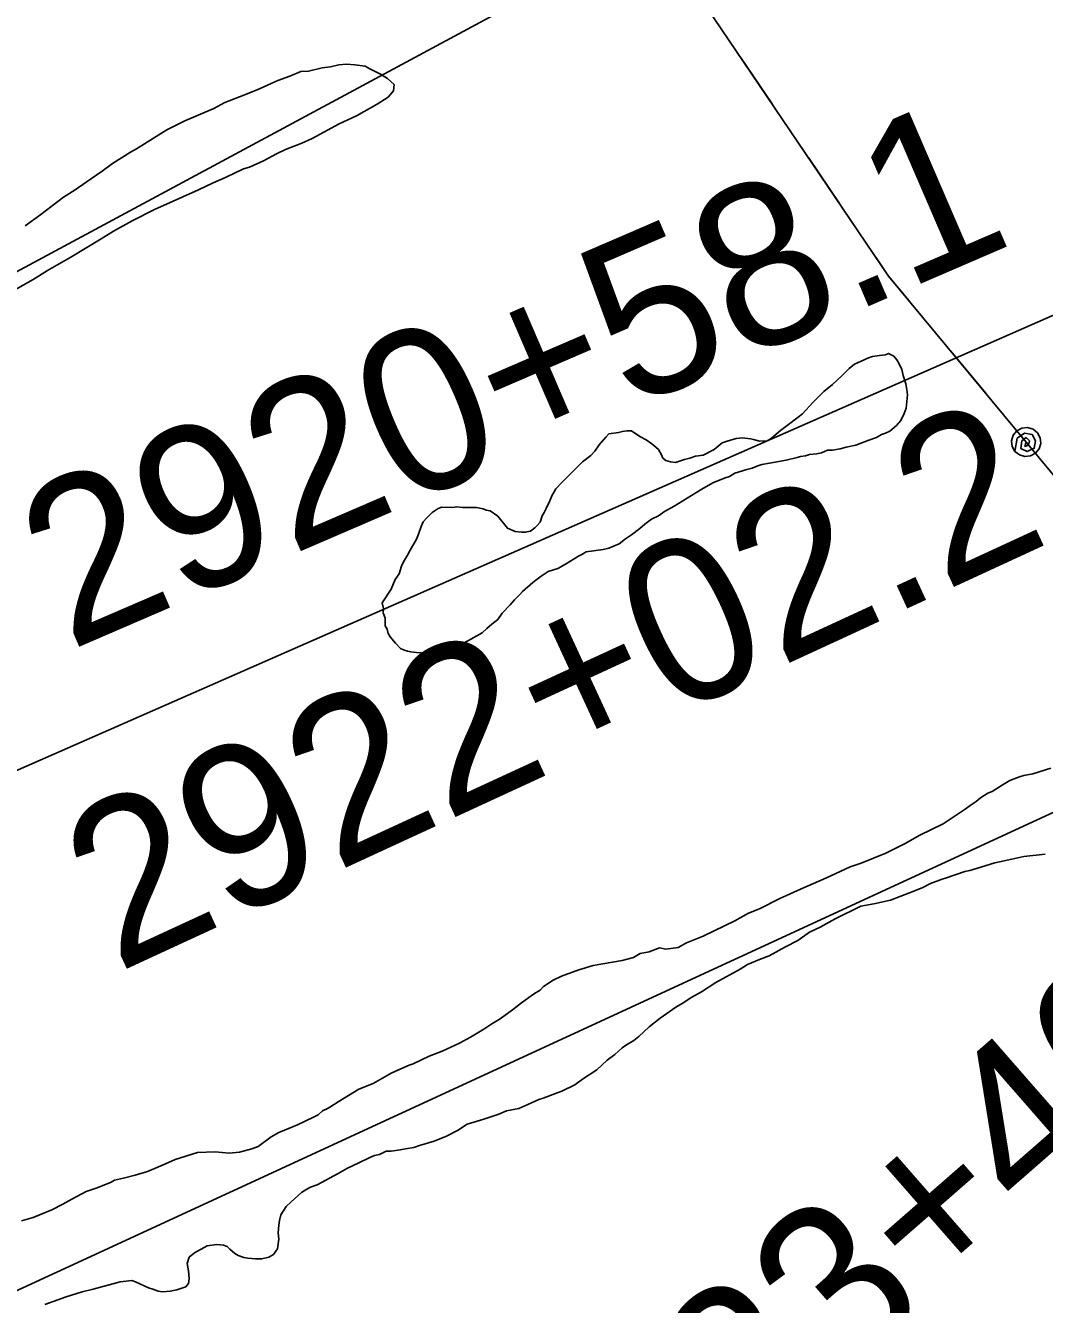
# Model space of a CAD drawing. Extents: x 3279314 to 3317160, y 734079 to 759431.
# Drawn here: x 3284343 to 3284971, y 752273 to 753061 of the extents above; entities that cross this region are included whole.
import ezdxf

# ---------------------------------------------------------------- set-up
doc = ezdxf.new("R2010")
doc.units = 0
for name, color, linetype in [('V-SITE-VEGE', 7, 'Continuous'), ('V-SURV-IDEN', 7, 'Continuous'), ('V-TOPO-SHOR', 7, 'Continuous'), ('V-UTIL-LINE', 7, 'Continuous')]:
    doc.layers.add(name, color=color, linetype=linetype)

msp = doc.modelspace()

# ---------------------------------------------------------------- linework, layer by layer
at = {"layer": 'V-SITE-VEGE'}
for p, q in [((3284517.95, 753033.39), (3284526.29, 753035.31)), ((3284526.29, 753035.31), (3284531.45, 753036.07)), ((3284531.45, 753036.07), (3284536.6, 753037.22)), ((3284536.6, 753037.22), (3284541.36, 753037.59)), ((3284541.36, 753037.59), (3284546.51, 753037.16)), ((3284546.51, 753037.16), (3284552.84, 753036.32)), ((3284552.84, 753036.32), (3284555.61, 753034.72)), ((3284555.61, 753034.72), (3284562.32, 753031.5)), ((3284492.13, 753024.45), (3284495.31, 753026.02)), ((3284495.31, 753026.02), (3284498.89, 753027.58)), ((3284498.89, 753027.58), (3284506.44, 753030.3)), ((3284506.44, 753030.3), (3284513.2, 753033.03)), ((3284513.2, 753033.03), (3284517.95, 753033.39)), ((3284562.32, 753031.5), (3284566.66, 753028.7)), ((3284566.66, 753028.7), (3284570.6, 753025.1)), ((3284475.44, 753017.44), (3284486.17, 753021.72)), ((3284486.17, 753021.72), (3284492.13, 753024.45)), ((3284570.18, 753021.14), (3284566.98, 753017.2)), ((3284570.6, 753025.1), (3284570.18, 753021.14)), ((3284441.65, 753002.61), (3284459.54, 753010.41)), ((3284459.54, 753010.41), (3284466.3, 753013.93)), ((3284466.3, 753013.93), (3284475.44, 753017.44)), ((3284560.21, 753012.89), (3284547.48, 753005.84)), ((3284566.98, 753017.2), (3284560.21, 753012.89)), ((3284430.52, 752997.14), (3284441.65, 753002.61)), ((3284547.48, 753005.84), (3284536.75, 753000.77)), ((3284411.81, 752985.38), (3284430.52, 752997.14)), ((3284536.75, 753000.77), (3284520.04, 752991.77)), ((3284513.68, 752989.04), (3284503.75, 752985.14)), ((3284520.04, 752991.77), (3284513.68, 752989.04)), ((3284397.08, 752976.37), (3284408.23, 752983.42)), ((3284408.23, 752983.42), (3284411.81, 752985.38)), ((3284498.18, 752982.4), (3284490.23, 752978.1)), ((3284503.75, 752985.14), (3284498.18, 752982.4)), ((3284380.76, 752964.99), (3284390.71, 752971.65)), ((3284390.71, 752971.65), (3284397.08, 752976.37)), ((3284477.91, 752973.04), (3284467.17, 752967.96)), ((3284481.48, 752974.2), (3284477.91, 752973.04)), ((3284490.23, 752978.1), (3284481.48, 752974.2)), ((3284373.99, 752960.28), (3284380.76, 752964.99)), ((3284459.22, 752964.44), (3284450.08, 752960.15)), ((3284467.17, 752967.96), (3284459.22, 752964.44)), ((3284352.88, 752944.97), (3284366.82, 752955.57)), ((3284366.82, 752955.57), (3284373.99, 752960.28)), ((3284450.08, 752960.15), (3284423.04, 752948.05)), ((3284423.04, 752948.05), (3284409.13, 752941.01)), ((3284343.32, 752937.9), (3284352.88, 752944.97)), ((3284409.13, 752941.01), (3284397.59, 752934.75)), ((3284397.59, 752934.75), (3284390.03, 752930.05)), ((3284390.03, 752930.05), (3284371.32, 752918.69)), ((3284371.32, 752918.69), (3284357, 752910.46)), ((3284357, 752910.46), (3284348.24, 752904.97)), ((3284348.24, 752904.97), (3284335.91, 752897.92)), ((3284958.8, 752599.18), (3284964.36, 752600.33)), ((3284964.36, 752600.33), (3284975.48, 752603.82)), ((3284939.32, 752589.41), (3284946.08, 752593.72)), ((3284946.08, 752593.72), (3284950.07, 752596.07)), ((3284950.07, 752596.07), (3284952.85, 752597.24)), ((3284952.85, 752597.24), (3284956.03, 752598.41)), ((3284956.03, 752598.41), (3284958.8, 752599.18)), ((3284929.37, 752583.13), (3284932.16, 752585.49)), ((3284932.16, 752585.49), (3284936.54, 752588.24)), ((3284936.54, 752588.24), (3284939.32, 752589.41)), ((3284909.06, 752569.41), (3284922.6, 752578.43)), ((3284922.6, 752578.43), (3284925.79, 752580.78)), ((3284925.79, 752580.78), (3284929.37, 752583.13)), ((3284894.75, 752562.37), (3284909.06, 752569.41)), ((3284885.6, 752557.28), (3284894.75, 752562.37)), ((3284873.67, 752551.42), (3284885.6, 752557.28)), ((3284851.81, 752542.85), (3284858.57, 752545.18)), ((3284858.57, 752545.18), (3284873.67, 752551.42)), ((3284941, 752545.41), (3284935.04, 752543.47)), ((3284951.31, 752547.71), (3284941, 752545.41)), ((3284958.86, 752549.25), (3284951.31, 752547.71)), ((3284971.95, 752550.74), (3284958.86, 752549.25)), ((3284837.1, 752536.22), (3284851.81, 752542.85)), ((3284922.33, 752539.99), (3284911.21, 752536.1)), ((3284925.51, 752540.76), (3284922.33, 752539.99)), ((3284935.04, 752543.47), (3284925.51, 752540.76)), ((3284808.48, 752523.34), (3284821.2, 752529.19)), ((3284821.2, 752529.19), (3284837.1, 752536.22)), ((3284896.51, 752530.26), (3284890.94, 752527.92)), ((3284901.28, 752532.6), (3284896.51, 752530.26)), ((3284908.43, 752535.33), (3284901.28, 752532.6)), ((3284911.21, 752536.1), (3284908.43, 752535.33)), ((3284795.76, 752517.08), (3284808.48, 752523.34)), ((3284876.64, 752522.47), (3284866.32, 752520.16)), ((3284882.99, 752524.8), (3284876.64, 752522.47)), ((3284890.94, 752527.92), (3284882.99, 752524.8)), ((3284780.65, 752509.66), (3284789, 752514.36)), ((3284789, 752514.36), (3284795.76, 752517.08)), ((3284858.38, 752518.63), (3284842.48, 752510.82)), ((3284866.32, 752520.16), (3284858.38, 752518.63)), ((3284767.92, 752503.41), (3284780.65, 752509.66)), ((3284833.33, 752505.73), (3284826.57, 752502.6)), ((3284842.48, 752510.82), (3284833.33, 752505.73)), ((3284750.83, 752495.99), (3284761.17, 752500.28)), ((3284761.17, 752500.28), (3284767.92, 752503.41)), ((3284826.57, 752502.6), (3284819.4, 752497.5)), ((3284722.25, 752489.45), (3284727.81, 752490.6)), ((3284727.81, 752490.6), (3284734.16, 752492.94)), ((3284734.16, 752492.94), (3284738.12, 752492.12)), ((3284738.12, 752492.12), (3284745.66, 752493.26)), ((3284745.66, 752493.26), (3284750.83, 752495.99)), ((3284811.84, 752493.59), (3284801.9, 752488.11)), ((3284819.4, 752497.5), (3284811.84, 752493.59)), ((3284684.54, 752479.41), (3284693.27, 752482.12)), ((3284693.27, 752482.12), (3284711.13, 752485.17)), ((3284711.13, 752485.17), (3284718.27, 752487.1)), ((3284718.27, 752487.1), (3284722.25, 752489.45)), ((3284788.39, 752482.66), (3284784.01, 752479.91)), ((3284795.94, 752485.78), (3284788.39, 752482.66)), ((3284801.9, 752488.11), (3284795.94, 752485.78)), ((3284668.64, 752473.18), (3284673.81, 752475.52)), ((3284673.81, 752475.52), (3284684.54, 752479.41)), ((3284784.01, 752479.91), (3284768.89, 752471.69)), ((3284657.09, 752464.93), (3284660.67, 752466.89)), ((3284660.67, 752466.89), (3284662.67, 752469.26)), ((3284662.67, 752469.26), (3284668.64, 752473.18)), ((3284768.89, 752471.69), (3284760.13, 752465.81)), ((3284643.55, 752454.73), (3284649.12, 752459.05)), ((3284649.12, 752459.05), (3284655.1, 752463.36)), ((3284655.1, 752463.36), (3284657.09, 752464.93)), ((3284748.2, 752458.76), (3284744.22, 752456.41)), ((3284754.17, 752462.68), (3284748.2, 752458.76)), ((3284760.13, 752465.81), (3284754.17, 752462.68)), ((3284635.98, 752449.23), (3284643.55, 752454.73)), ((3284744.22, 752456.41), (3284734.66, 752449.74)), ((3284617.67, 752437.87), (3284626.03, 752442.96)), ((3284626.03, 752442.96), (3284630.81, 752446.1)), ((3284630.81, 752446.1), (3284635.98, 752449.23)), ((3284727.89, 752444.24), (3284721.5, 752438.33)), ((3284734.66, 752449.74), (3284727.89, 752444.24)), ((3284610.91, 752434.34), (3284617.67, 752437.87)), ((3284718.32, 752435.98), (3284713.94, 752433.23)), ((3284721.5, 752438.33), (3284718.32, 752435.98)), ((3284592.23, 752426.15), (3284600.17, 752429.27)), ((3284600.17, 752429.27), (3284610.91, 752434.34)), ((3284706.76, 752427.34), (3284701.98, 752423.81)), ((3284711.15, 752431.28), (3284706.76, 752427.34)), ((3284713.94, 752433.23), (3284711.15, 752431.28)), ((3284569.17, 752416.01), (3284579.91, 752420.69)), ((3284579.91, 752420.69), (3284582.29, 752421.46)), ((3284582.29, 752421.46), (3284592.23, 752426.15)), ((3284701.98, 752423.81), (3284695.6, 752417.91)), ((3284557.64, 752409.35), (3284569.17, 752416.01)), ((3284686.85, 752412.02), (3284682.06, 752408.49)), ((3284695.6, 752417.91), (3284686.85, 752412.02)), ((3284536.16, 752398), (3284548.89, 752405.84)), ((3284548.89, 752405.84), (3284557.64, 752409.35)), ((3284671.73, 752403.81), (3284662.59, 752400.3)), ((3284674.11, 752404.58), (3284671.73, 752403.81)), ((3284682.06, 752408.49), (3284674.11, 752404.58)), ((3284530.98, 752394.87), (3284536.16, 752398)), ((3284653.05, 752396.41), (3284647.49, 752394.06)), ((3284659.81, 752399.53), (3284653.05, 752396.41)), ((3284662.59, 752400.3), (3284659.81, 752399.53)), ((3284511.09, 752383.91), (3284521.03, 752388.6)), ((3284521.03, 752388.6), (3284523.82, 752390.16)), ((3284523.82, 752390.16), (3284526.6, 752392.52)), ((3284526.6, 752392.52), (3284528.2, 752393.3)), ((3284528.2, 752393.3), (3284528.59, 752393.3)), ((3284528.59, 752393.3), (3284530.98, 752394.87)), ((3284626.04, 752387.48), (3284615.72, 752384.38)), ((3284635.18, 752390.59), (3284626.04, 752387.48)), ((3284639.95, 752392.53), (3284635.18, 752390.59)), ((3284647.49, 752394.06), (3284639.95, 752392.53)), ((3284499.57, 752379.24), (3284511.09, 752383.91)), ((3284609.75, 752380.46), (3284602.98, 752376.94)), ((3284615.72, 752384.38), (3284609.75, 752380.46)), ((3284486.83, 752370.6), (3284494.79, 752376.49)), ((3284494.79, 752376.49), (3284499.57, 752379.24)), ((3284595.43, 752373.82), (3284586.3, 752371.11)), ((3284602.98, 752376.94), (3284595.43, 752373.82)), ((3284435.65, 752362.64), (3284449.55, 752366.9)), ((3284449.55, 752366.9), (3284460.25, 752367.22)), ((3284460.25, 752367.22), (3284468.96, 752366.37)), ((3284468.96, 752366.37), (3284475.31, 752367.12)), ((3284475.31, 752367.12), (3284482.85, 752369.05)), ((3284482.85, 752369.05), (3284486.83, 752370.6)), ((3284555.73, 752363.79), (3284548.58, 752360.27)), ((3284558.52, 752364.96), (3284555.73, 752363.79)), ((3284561.69, 752365.73), (3284558.52, 752364.96)), ((3284565.67, 752367.68), (3284561.69, 752365.73)), ((3284568.84, 752367.66), (3284565.67, 752367.68)), ((3284574.39, 752368.42), (3284568.84, 752367.66)), ((3284577.57, 752369.19), (3284574.39, 752368.42)), ((3284582.73, 752369.94), (3284577.57, 752369.19)), ((3284586.3, 752371.11), (3284582.73, 752369.94)), ((3284418.56, 752355.22), (3284422.53, 752356.78)), ((3284422.53, 752356.78), (3284429.69, 752359.9)), ((3284429.69, 752359.9), (3284435.65, 752362.64)), ((3284541.82, 752357.15), (3284536.25, 752354.02)), ((3284548.58, 752360.27), (3284541.82, 752357.15)), ((3284387.58, 752345.13), (3284396.32, 752348.64)), ((3284396.32, 752348.64), (3284398.31, 752349.82)), ((3284398.31, 752349.82), (3284403.87, 752350.97)), ((3284403.87, 752350.97), (3284411.01, 752352.9)), ((3284411.01, 752352.9), (3284418.56, 752355.22)), ((3284536.25, 752354.02), (3284523.12, 752346.97)), ((3284372.07, 752338.11), (3284380.82, 752342.8)), ((3284380.82, 752342.8), (3284387.58, 752345.13)), ((3284513.58, 752342.29), (3284509.19, 752338.35)), ((3284516.76, 752344.24), (3284513.58, 752342.29)), ((3284519.15, 752345.42), (3284516.76, 752344.24)), ((3284523.12, 752346.97), (3284519.15, 752345.42)), ((3284359.74, 752331.46), (3284366.5, 752334.98)), ((3284366.5, 752334.98), (3284372.07, 752338.11)), ((3284504.01, 752333.63), (3284500.8, 752328.5)), ((3284507.2, 752336.38), (3284504.01, 752333.63)), ((3284509.19, 752338.35), (3284507.2, 752336.38)), ((3284341.07, 752324.85), (3284348.22, 752326.78)), ((3284348.22, 752326.78), (3284359.74, 752331.46)), ((3284499.98, 752324.94), (3284499.57, 752322.17)), ((3284500.8, 752328.5), (3284499.98, 752324.94)), ((3284499.57, 752322.17), (3284499.14, 752317.42)), ((3284499.14, 752317.42), (3284499.51, 752313.45)), ((3284455.49, 752309.39), (3284447.54, 752305.09)), ((3284461.44, 752310.15), (3284455.49, 752309.39)), ((3284465.4, 752309.72), (3284461.44, 752310.15)), ((3284467.77, 752308.91), (3284465.4, 752309.72)), ((3284469.35, 752307.32), (3284467.77, 752308.91)), ((3284499.51, 752313.45), (3284498.68, 752307.52)), ((3284444.35, 752302.34), (3284443.13, 752298.38)), ((3284447.54, 752305.09), (3284444.35, 752302.34)), ((3284472.5, 752304.52), (3284469.35, 752307.32)), ((3284474.47, 752303.32), (3284472.5, 752304.52)), ((3284478.03, 752302.11), (3284474.47, 752303.32)), ((3284480.41, 752301.69), (3284478.03, 752302.11)), ((3284485.16, 752301.26), (3284480.41, 752301.69)), ((3284489.12, 752301.24), (3284485.16, 752301.26)), ((3284493.49, 752302.4), (3284489.12, 752301.24)), ((3284496.27, 752303.96), (3284493.49, 752302.4)), ((3284498.68, 752307.52), (3284496.27, 752303.96)), ((3284443.13, 752298.38), (3284443.9, 752294.02)), ((3284443.9, 752294.02), (3284444.26, 752289.26)), ((3284401.84, 752287.18), (3284385.16, 752282.54)), ((3284408.98, 752287.92), (3284401.84, 752287.18)), ((3284411.35, 752287.11), (3284408.98, 752287.92)), ((3284419.25, 752283.49), (3284411.35, 752287.11)), ((3284443.84, 752286.09), (3284442.24, 752284.12)), ((3284444.26, 752289.26), (3284443.84, 752286.09)), ((3284368.49, 752277.9), (3284355.38, 752273.23)), ((3284378.41, 752281), (3284368.49, 752277.9)), ((3284385.16, 752282.54), (3284378.41, 752281)), ((3284422.02, 752282.68), (3284419.25, 752283.49)), ((3284425.18, 752281.47), (3284422.02, 752282.68)), ((3284427.95, 752281.05), (3284425.18, 752281.47)), ((3284432.71, 752281.42), (3284427.95, 752281.05)), ((3284436.68, 752282.18), (3284432.71, 752281.42)), ((3284442.24, 752284.12), (3284436.68, 752282.18))]:
    msp.add_line(p, q, dxfattribs=at)
for points in [[(3284621.51, 752764.38), (3284625.47, 752763.57), (3284627.44, 752762.76), (3284629.82, 752762.35), (3284634.55, 752759.14), (3284640.44, 752751.57), (3284645.19, 752749.56), (3284649.14, 752749.14), (3284651.52, 752749.12), (3284654.7, 752749.89), (3284657.48, 752751.85), (3284659.08, 752753.43), (3284660.68, 752755.4), (3284661.9, 752759.35), (3284663.1, 752761.33), (3284664.31, 752763.69), (3284666.71, 752768.43), (3284667.93, 752771.59), (3284670.33, 752775.94), (3284673.93, 752779.88), (3284686.7, 752792.47), (3284691.88, 752796.4), (3284694.27, 752799.15), (3284697.07, 752803.1), (3284701.07, 752807.83), (3284703.06, 752809.79), (3284709.01, 752810.54), (3284711.39, 752811.32), (3284714.17, 752811.7), (3284716.95, 752811.68), (3284722.07, 752808.08), (3284726.02, 752806.07), (3284729.57, 752803.67), (3284731.94, 752801.67), (3284733.51, 752800.07), (3284735.47, 752796.89), (3284736.25, 752794.9), (3284738.22, 752793.3), (3284740.99, 752792.49), (3284744.15, 752792.07), (3284749.72, 752794.02), (3284752.89, 752794.79), (3284756.47, 752795.95), (3284761.23, 752796.71), (3284767.99, 752800.23), (3284772.77, 752804.16), (3284775.95, 752805.33), (3284781.51, 752806.87), (3284785.08, 752807.24), (3284790.23, 752806.81), (3284792.2, 752806.4), (3284795.76, 752805.19), (3284800.52, 752805.55), (3284803.31, 752807.12), (3284808.89, 752811.84), (3284812.87, 752814.98), (3284819.64, 752820.08), (3284822.43, 752822.05), (3284828.82, 752829.14), (3284835.6, 752835.83), (3284840.79, 752840.15), (3284846.77, 752845.65), (3284849.56, 752848.41), (3284851.16, 752849.98), (3284854.35, 752852.74), (3284856.33, 752853.52), (3284860.31, 752855.47), (3284863.09, 752856.64), (3284865.48, 752857.42), (3284869.84, 752858.18), (3284873.41, 752858.55), (3284875.4, 752859.33), (3284878.56, 752857.72), (3284880.52, 752855.33), (3284881.7, 752853.34), (3284883.65, 752849.36), (3284884.42, 752845.79), (3284885.97, 752840.63), (3284886.74, 752837.06), (3284887.11, 752833.89), (3284886.26, 752825.57), (3284885.05, 752822.41), (3284883.04, 752818.06)], [(3284883.04, 752818.06), (3284880.24, 752814.91), (3284876.25, 752811.37), (3284873.47, 752810.2), (3284871.09, 752809.42), (3284867.91, 752807.47), (3284863.14, 752805.91), (3284855.19, 752802.8), (3284849.24, 752801.65), (3284845.66, 752800.49), (3284840.9, 752799.73), (3284837.73, 752799.75), (3284834.16, 752798.19), (3284830.98, 752797.42), (3284826.62, 752797.05), (3284824.23, 752796.27), (3284821.06, 752795.9), (3284819.07, 752795.12), (3284812.33, 752793.58), (3284802.01, 752791.67), (3284797.25, 752790.91), (3284794.87, 752790.14), (3284791.29, 752788.58), (3284788.11, 752787.81), (3284780.57, 752785.48), (3284777.39, 752783.52), (3284774.61, 752782.75), (3284767.06, 752779.63), (3284760.29, 752775.71), (3284756.71, 752773.36), (3284743.18, 752765.13), (3284737.21, 752762), (3284733.62, 752759.25), (3284729.25, 752757.3), (3284725.27, 752754.16), (3284722.08, 752751.4), (3284716.9, 752747.48), (3284713.31, 752745.12), (3284709.33, 752741.98), (3284702.97, 752739.25), (3284699.4, 752738.48), (3284689.08, 752736.97), (3284686.3, 752735.4), (3284683.91, 752734.23), (3284681.53, 752732.66), (3284676.35, 752729.53), (3284671.58, 752726.79), (3284665.62, 752724.85), (3284661.24, 752722.1), (3284658.85, 752720.14), (3284656.07, 752718.18), (3284649.68, 752712.67), (3284648.09, 752710.7), (3284644.89, 752707.55), (3284642.1, 752704.4), (3284637.31, 752699.28), (3284634.51, 752695.34), (3284630.92, 752692.59), (3284627.73, 752689.84), (3284624.94, 752687.08), (3284616.58, 752682.39), (3284612.61, 752680.43), (3284609.83, 752679.26), (3284606.65, 752678.09), (3284603.07, 752676.54), (3284597.11, 752674.99), (3284594.74, 752675.01), (3284590.77, 752674.64), (3284584.43, 752675.08), (3284580.87, 752675.5), (3284578.89, 752675.91), (3284576.52, 752676.72), (3284574.54, 752677.53), (3284571.4, 752680.71), (3284568.25, 752684.7), (3284567.08, 752686.69), (3284566.31, 752689.47), (3284565.13, 752691.46), (3284565.16, 752696.21), (3284563.99, 752699.39), (3284564.01, 752702.17), (3284563.24, 752705.74), (3284568.85, 752714.02), (3284571.27, 752719.95), (3284573.67, 752723.5), (3284575.29, 752728.24), (3284576.5, 752731.01), (3284578.9, 752734.96), (3284580.51, 752738.12), (3284584.52, 752744.82), (3284585.73, 752747.99), (3284587.35, 752752.73), (3284588.56, 752755.5), (3284590.55, 752757.86), (3284594.14, 752761.4), (3284597.73, 752763.76), (3284600.11, 752764.53), (3284606.85, 752764.49), (3284609.23, 752764.87), (3284612.79, 752764.45), (3284621.51, 752764.38)]]:
    msp.add_lwpolyline(points, dxfattribs=at)
at = {"layer": 'V-TOPO-SHOR'}
for points in [[(3284830.29, 753326.86), (3284874.19, 753258.23), (3284874.25, 753233.23), (3284868.05, 753214.47), (3284864.96, 753198.84), (3284840.01, 753180.04), (3283994.37, 752725.01), (3283463.81, 752473.81)], [(3284169.8, 752528.58), (3285049.97, 752914.96), (3285065.57, 752921.24), (3285187.93, 752709.07), (3285159.93, 752655.89), (3285094.38, 752630.74), (3284154.96, 752197.36), (3283808.5, 752046.58), (3283577.56, 751936.68), (3283457.72, 752408.18)]]:
    msp.add_lwpolyline(points, dxfattribs=at)
at = {"layer": 'V-UTIL-LINE'}
for points in [[(3288738.42, 746569.34), (3288636.93, 747168.83), (3288472.67, 747753.3), (3288304.97, 748308.88), (3288066.23, 748903.18), (3287813.43, 749483.03), (3287572.03, 750013.48), (3287250.89, 750510.82), (3286873.51, 750937.86), (3286412.49, 751389.68), (3286105.81, 751626.09), (3285807.87, 751895.47), (3285494.31, 752160.56), (3284875.4, 752907.06), (3284538.06, 753405.88), (3283938.72, 754373.84), (3283626.46, 754851.93)], [(3284803.65, 753013.16), (3284784.6, 753041.33)], [(3284845.1, 752951.86), (3284826.05, 752980.03)], [(3284888.11, 752891.73), (3284875.4, 752907.06), (3284867.51, 752918.73)], [(3284935.34, 752834.76), (3284913.64, 752860.94)], [(3284960.23, 752804.75), (3284959.45, 752801.98), (3284961.64, 752802.75), (3284962.32, 752805.41), (3284960.21, 752807.44), (3284957.5, 752805.4), (3284956.95, 752800.74), (3284960.79, 752798.89), (3284965.23, 752800.89), (3284965.88, 752805.42), (3284963.84, 752809.4), (3284959.1, 752810.3), (3284954.66, 752807.04), (3284953.3, 752799), (3284956.02, 752796.79), (3284959.39, 752795.79), (3284962.88, 752796.15), (3284965.97, 752797.82), (3284968.18, 752800.54), (3284969.19, 752803.91), (3284968.82, 752807.4), (3284967.15, 752810.49), (3284964.43, 752812.71), (3284961.06, 752813.71), (3284957.57, 752813.35), (3284954.48, 752811.68), (3284952.27, 752808.95), (3284951.26, 752805.58), (3284951.62, 752802.09), (3284953.3, 752799)]]:
    msp.add_lwpolyline(points, dxfattribs=at)

# ---------------------------------------------------------------- texts
at = {"layer": 'V-SURV-IDEN'}
for s, rotation, p in [('2920+58.1', 23.33661, (3284370.4, 752675.9)), ('2922+02.2', 24.77833, (3284399.79, 752477.28)), ('2923+40.9', 41.14326, (3284678.78, 752076.92))]:
    msp.add_text(s, height=100, rotation=rotation, dxfattribs=at).set_placement(p)

doc.saveas('drawing.dxf')
